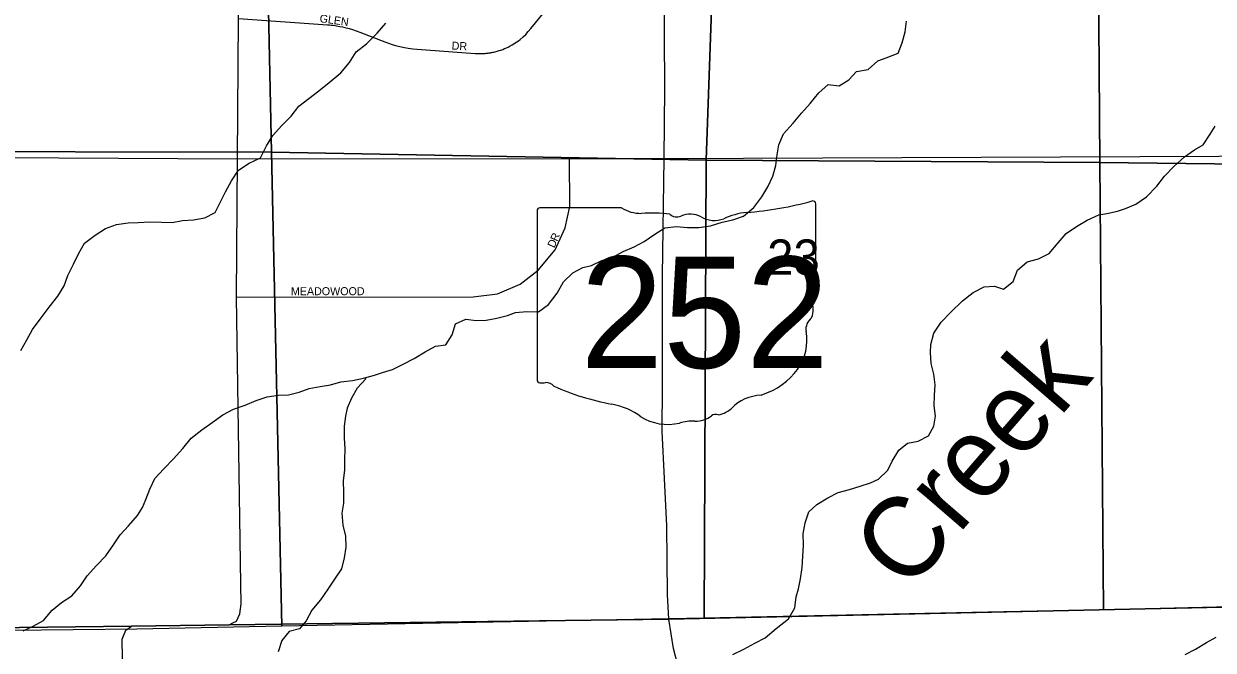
# Model space of a CAD drawing. Extents: x 1985906 to 2277390, y 930619 to 1324581.
# Drawn here: x 2122467 to 2129900, y 1165952 to 1169867 of the extents above; entities that cross this region are included whole.
import ezdxf

# ---------------------------------------------------------------- set-up
doc = ezdxf.new("R2010")
doc.units = 0
for name, color, linetype in [('GM_X_County_Road', 7, 'Continuous'), ('GM_X_Minor_River', 7, 'Continuous'), ('GM_X_Minor_River_Text', 7, 'Continuous'), ('GM_X_Section', 7, 'Continuous'), ('GM_X_Section_Text', 7, 'Continuous'), ('GM_X_State_Location', 7, 'Continuous'), ('GM_X_State_Route', 7, 'Continuous'), ('GM_X_State_Shield', 7, 'Continuous'), ('GM_X_Township', 7, 'Continuous'), ('GM_X_Township_Subdivision', 7, 'Continuous'), ('GM_X_Township_Subdivision_Text', 7, 'Continuous')]:
    doc.layers.add(name, color=color, linetype=linetype)

msp = doc.modelspace()

# ---------------------------------------------------------------- linework, layer by layer
at = {"layer": 'GM_X_County_Road'}
for points in [[(2123773.2, 1166122.9), (2123795.2, 1166134.3), (2123816, 1166178.8), (2123824.9, 1166242.7), (2123823.4, 1166364.4), (2123796, 1168158.8), (2123801.3, 1169024), (2123808.5, 1169900.6), (2123825, 1171925.5), (2123846.5, 1174524.1), (2123892.6, 1176168.6), (2123891.6, 1176327.9), (2123890.5, 1176487.3), (2123883.7, 1177498.1), (2123886.6, 1178763.4), (2123908.1, 1179926.8)], [(2126468.2, 1169024.7), (2130925.8, 1169045), (2133946.9, 1169053.5), (2134006.9, 1169053.8), (2134067, 1169046.1), (2134113.1, 1169038.3), (2134159.1, 1169042.6), (2134249, 1169053.1), (2134387, 1169067.9), (2134454.9, 1169084.3), (2134620.8, 1169105.3), (2134894.7, 1169138.9), (2135028.6, 1169159.7), (2135074.6, 1169161.9), (2135120.7, 1169156.2), (2135164.8, 1169146.4)], [(2118591.2, 1169053.3), (2123801.3, 1169024), (2125876.3, 1169024.6), (2126468.2, 1169024.7)], [(2123148.1, 1161009.7), (2123121, 1161186.1), (2123094.8, 1161521), (2123066.4, 1161904), (2123048.2, 1162545.8), (2123045.3, 1163946.1), (2123084.1, 1165902.7), (2123082.1, 1166020.7), (2123104.9, 1166076.4), (2123139.1, 1166103.1), (2123749.2, 1166110.6), (2123773.2, 1166122.9)]]:
    msp.add_lwpolyline(points, dxfattribs=at)
at = {"layer": 'GM_X_Minor_River'}
for points in [[(2122448, 1167824.4), (2122486.4, 1167892.4), (2122520.8, 1167956.5), (2122569.3, 1168020.6), (2122625.8, 1168096.6), (2122678.3, 1168164.6), (2122718.7, 1168228.6), (2122741.1, 1168294.8), (2122777.6, 1168364.9), (2122808, 1168429), (2122846.4, 1168497.1), (2122912.8, 1168546.9), (2122977.2, 1168588.8), (2123045.5, 1168612.5), (2123117.8, 1168624.2), (2123182, 1168625.8), (2123254.2, 1168629.4), (2123326.4, 1168627.1), (2123394.6, 1168624.7), (2123458.8, 1168638.4), (2123527, 1168642), (2123597.3, 1168653.7), (2123661.6, 1168687.5), (2123696, 1168753.6), (2123726.4, 1168817.7), (2123764.9, 1168885.8), (2123807.3, 1168951.8), (2123875.7, 1168995.6), (2123946.1, 1169029.4), (2123982.6, 1169105.5), (2124023, 1169169.6), (2124077.4, 1169229.6), (2124137.9, 1169289.5), (2124186.3, 1169351.5), (2124248.7, 1169401.4), (2124311.2, 1169449.2), (2124375.6, 1169501.1), (2124448.1, 1169561), (2124502.6, 1169625), (2124543, 1169693), (2124607.4, 1169742.9), (2124673.9, 1169808.8), (2124728.4, 1169870.8)], [(2127975.1, 1169816.9), (2127983.5, 1169883.1)], [(2122463.4, 1166072.9), (2122525.7, 1166102.6), (2122590.1, 1166138.4), (2122644.5, 1166202.4), (2122702.9, 1166250.3), (2122767.3, 1166292.1), (2122821.8, 1166354.1), (2122862.2, 1166416.1), (2122920.7, 1166482.1), (2122979.1, 1166542), (2123027.6, 1166610.1), (2123068, 1166674.1), (2123120.5, 1166730.1), (2123176.9, 1166794), (2123209.3, 1166844.1), (2123229.6, 1166894.2), (2123254, 1166958.3), (2123286.4, 1167024.4), (2123340.8, 1167086.4), (2123401.3, 1167148.3), (2123459.8, 1167212.3), (2123512.2, 1167278.3), (2123578.7, 1167330.1), (2123643.1, 1167376), (2123709.5, 1167423.8), (2123777.9, 1167457.6), (2123850.2, 1167483.3), (2123918.5, 1167513.1), (2123986.8, 1167534.8), (2124057.1, 1167546.5), (2124121.3, 1167548.1), (2124187.5, 1167565.8), (2124249.8, 1167587.6), (2124318.1, 1167599.3), (2124382.3, 1167611), (2124448.6, 1167628.7), (2124520.8, 1167638.3), (2124589.1, 1167652), (2124657.4, 1167671.7), (2124707.6, 1167687.5), (2124769.8, 1167707.3), (2124838.2, 1167739), (2124906.5, 1167774.8), (2124974.9, 1167816.6), (2125039.3, 1167852.4), (2125103.5, 1167860.1), (2125143.9, 1167924.2), (2125164.3, 1167992.3), (2125228.7, 1168022.1), (2125292.8, 1168013.7), (2125357, 1168015.4), (2125423.2, 1168027.1), (2125489.5, 1168044.8), (2125539.7, 1168062.6), (2125609.9, 1168068.2), (2125682.1, 1168067.8), (2125746.5, 1168113.7), (2125799, 1168183.7), (2125839.5, 1168253.8), (2125897.9, 1168311.7), (2125960.3, 1168343.5), (2126014.5, 1168357.3), (2126078.8, 1168387.1), (2126147.1, 1168408.8), (2126211.4, 1168444.6), (2126281.8, 1168472.3), (2126344.1, 1168506.1), (2126410.5, 1168552), (2126472.9, 1168591.8), (2126545.1, 1168599.4), (2126613.3, 1168595), (2126685.5, 1168594.6), (2126757.8, 1168604.3), (2126830.1, 1168628), (2126898.3, 1168641.7), (2126964.6, 1168665.4), (2127029.1, 1168719.3), (2127079.5, 1168785.3), (2127115.9, 1168847.4), (2127148.4, 1168915.5), (2127166.7, 1168981.7), (2127175.1, 1169047.9), (2127185.4, 1169110.1), (2127213.8, 1169180.3), (2127274.3, 1169246.2), (2127326.8, 1169308.2), (2127381.2, 1169368.2), (2127435.7, 1169436.2), (2127494.1, 1169488.1), (2127562.3, 1169479.7), (2127622.6, 1169517.5), (2127671, 1169569.5), (2127743.3, 1169581.1), (2127803.7, 1169635), (2127856, 1169654.8), (2127930.3, 1169684.5), (2127956.7, 1169748.7), (2127975.1, 1169816.9)], [(2126896.9, 1165924.1), (2126965.3, 1165957.8), (2127035.7, 1165995.6), (2127100, 1166029.4), (2127168.5, 1166087.3), (2127245, 1166149.1), (2127285.5, 1166217.2), (2127293.8, 1166285.4), (2127308.1, 1166335.6), (2127320.4, 1166397.8), (2127330.8, 1166468), (2127339.5, 1166608.6), (2127337.9, 1166678.9), (2127350.3, 1166749.1), (2127372.6, 1166817.3), (2127423, 1166863.2), (2127491.4, 1166905), (2127555.7, 1166936.8), (2127626, 1166956.5), (2127694.3, 1166978.2), (2127758.6, 1166997.9), (2127808.9, 1167021.8), (2127865.3, 1167077.7), (2127893.6, 1167133.8), (2127934.1, 1167201.8), (2127988.5, 1167245.7), (2128056.7, 1167259.4), (2128121.1, 1167291.2), (2128153.5, 1167353.3), (2128163.8, 1167415.5), (2128156.1, 1167479.8), (2128158.4, 1167546.1), (2128162.7, 1167610.3), (2128153, 1167676.7), (2128137.3, 1167743), (2128133.7, 1167813.4), (2128135.9, 1167863.6), (2128154.3, 1167933.8), (2128198.8, 1168001.8), (2128259.2, 1168065.8), (2128333.8, 1168135.6), (2128400.2, 1168187.5), (2128468.6, 1168223.3), (2128532.8, 1168226.9), (2128588.9, 1168208.6), (2128649.3, 1168256.4), (2128675.7, 1168326.6), (2128736.1, 1168380.5), (2128808.4, 1168398.2), (2128874.8, 1168431.9), (2128931.2, 1168497.9), (2128981.7, 1168555.9), (2129046.1, 1168599.7), (2129112.4, 1168639.5), (2129184.8, 1168673.3), (2129235, 1168681.1), (2129301.2, 1168696.8), (2129351.5, 1168712.6), (2129415.8, 1168740.3), (2129482.2, 1168786.1), (2129546.7, 1168852.1), (2129595.1, 1168914.1), (2129655.6, 1168978), (2129720.1, 1169035.9), (2129782.5, 1169079.8), (2129836.8, 1169111.6), (2129881.2, 1169177.6), (2129911.6, 1169227.7)], [(2124606, 1167649.9), (2124550.1, 1167589.5), (2124514.3, 1167527.1), (2124486.5, 1167464.8), (2124476.7, 1167414.5), (2124468.9, 1167352.3), (2124469.3, 1167280), (2124473.6, 1167209.7), (2124469.9, 1167143.4), (2124470.2, 1167079.2), (2124462.5, 1167010.8), (2124464.8, 1166938.6), (2124465.1, 1166870.3), (2124453.3, 1166808), (2124459.7, 1166733.7), (2124476.1, 1166665.5), (2124478.4, 1166595.2), (2124468.7, 1166528.9), (2124452.9, 1166460.6), (2124409.1, 1166396.2), (2124367.2, 1166333.8), (2124321.4, 1166267.4), (2124267.5, 1166202.9), (2124231.7, 1166136.5), (2124189.8, 1166086.2), (2124125.6, 1166067.9), (2124079.7, 1166013.5), (2124056, 1165941.1)], [(2129723.9, 1165924.1), (2129789.9, 1165958.4), (2129857.9, 1166000.8), (2129918, 1166033.2)]]:
    msp.add_lwpolyline(points, dxfattribs=at)
at = {"layer": 'GM_X_Section'}
for points in [[(2121549.7, 1171656.3), (2123960.3, 1171627.4), (2124015.2, 1169066), (2121561.1, 1169070)], [(2123960.3, 1171627.4), (2126821.8, 1171608.3), (2126731.2, 1169014.6), (2124015.2, 1169066)], [(2129171.9, 1171621.7), (2129192, 1169001), (2126731.2, 1169014.6), (2126821.8, 1171608.3)], [(2131823.4, 1171622.1), (2131875.7, 1168969.6), (2129192, 1169001), (2129171.9, 1171621.7)], [(2121561.1, 1169070), (2124015.2, 1169066), (2124078.8, 1166101.7), (2123173.5, 1166084), (2121579.2, 1166067.2)], [(2124015.2, 1169066), (2126731.2, 1169014.6), (2126719.3, 1166153.2), (2125842.1, 1166136.1), (2124078.8, 1166101.7)], [(2129192, 1169001), (2129213.5, 1166205.3), (2128590.5, 1166191.6), (2126719.3, 1166153.2), (2126731.2, 1169014.6)], [(2131875.7, 1168969.6), (2131895.7, 1166267.5), (2131245.9, 1166251.3), (2129213.5, 1166205.3), (2129192, 1169001)]]:
    msp.add_lwpolyline(points, close=True, dxfattribs=at)
at = {"layer": 'GM_X_State_Route'}
msp.add_lwpolyline([(2126779.5, 1159191.6), (2126780.9, 1159288.1), (2126777.3, 1160487.2), (2126766.2, 1161913.3), (2126759.1, 1163341.5), (2126740.9, 1163942.1), (2126733.8, 1164177), (2126682.7, 1164950.1), (2126638.5, 1165484.9), (2126581.9, 1165753.5), (2126527.3, 1165963.3), (2126498.2, 1166145), (2126489.5, 1166301.1), (2126485.3, 1166729.2), (2126455.1, 1167321.3), (2126457.3, 1167602.6), (2126459, 1168291.7), (2126468.2, 1169024.7), (2126473.6, 1169462.9), (2126469.4, 1170133.9)], dxfattribs=at)
at = {"layer": 'GM_X_State_Shield'}
for p, q in [((2126202.1, 1168716.2), (2125692.5, 1168716.2)), ((2127415.6, 1168189.7), (2127415.6, 1168742.4)), ((2125675.4, 1168698.1), (2125675.4, 1167641.4)), ((2127415.4, 1168189.8), (2127415.6, 1168189.7))]:
    msp.add_line(p, q, dxfattribs=at)
for centre, major_axis, start_param, end_param in [((2125695.3, 1168700.3), (20.2, 0), 1.712693, 3.28349), ((2126323.5, 1168838.9), (195.5, 0), 4.042523, 4.731795), ((2126795.7, 1170156.8), (1845.5, 0), 4.814394, 5.042369), ((2127396.3, 1168744.7), (19.4, 0), 6.141152, 7.989035), ((2126388.3, 1168123), (702, 0), 1.404758, 1.657858), ((2126547.7, 1168705.8), (56.4, 0), 3.836095, 5.185415), ((2126630.5, 1168583.7), (117.3, 0), 0.950623, 2.079405), ((2126781.9, 1168751.2), (141.1, 0), 4.081561, 5.145723), ((2127031.1, 1168393.5), (371.3, 0), 1.699011, 2.107814), ((2127394.9, 1168187.6), (20.7, 0), 5.05454, 6.418171), ((2127411.1, 1168149.1), (30, 0), 1.883978, 3.671073), ((2127220.4, 1168079.2), (180, 0), 5.934695, 6.695948), ((2127485, 1167958.4), (130.9, 0), 2.387724, 3.262537), ((2126899.1, 1167888.1), (461.6, 0), 5.101752, 6.440018), ((2125695.5, 1167639.1), (20.3, 0), 3.00124, 4.508301), ((2125698.6, 1167747.2), (155.2, 0), 4.665946, 4.897461), ((2125730.3, 1167580.5), (56, 0), 0.519207, 1.627899), ((2126436.9, 1168529.8), (1332.7, 0), 4.195997, 4.488961), ((2127093.7, 1167344.8), (252.8, 0), 1.647645, 2.488434), ((2126039.6, 1167166.7), (417, 0), 0.823519, 1.323587), ((2126773.4, 1167539), (149.1, 0), 4.937069, 5.64225), ((2126490.6, 1167575.2), (264.6, 0), 4.026481, 4.996735), ((2126643.5, 1167209.9), (217.4, 0), 1.495662, 1.94098), ((2126662.8, 1167496.1), (141, 0), 4.691044, 5.507374), ((2126790.3, 1167393.8), (39.7, 0), 1.147584, 2.315152)]:
    msp.add_ellipse(centre, major_axis=major_axis, ratio=0.8, start_param=start_param, end_param=end_param, dxfattribs=at)
at = {"layer": 'GM_X_Township'}
for points in [[(2139611.5, 1172078.9), (2139644.7, 1169748.4), (2139656.8, 1167688.3), (2139668.5, 1166493.7), (2139667, 1166451.3), (2138508.5, 1166420.6), (2137115, 1166387.6), (2131684.3, 1166258.8), (2126498.2, 1166145.1), (2123749.2, 1166110.6), (2123139.1, 1166103.1), (2118586.8, 1166047.8), (2117595.5, 1166039.3), (2113358.2, 1166007.9), (2113371.6, 1168723.2), (2113398.8, 1174226.6)], [(2113093.1, 1145116.7), (2113139.2, 1149689.6), (2113152.8, 1150701.9), (2113157.3, 1151039.7), (2113184.2, 1154330.1), (2113217.3, 1157737.8), (2113243.3, 1159266.8), (2113263, 1160423.4), (2113290.5, 1162037.2), (2113339.2, 1164894), (2113356.1, 1165889.3), (2113358.2, 1166007.9), (2117595.5, 1166039.3), (2118586.8, 1166047.8), (2123139.1, 1166103.1), (2123749.2, 1166110.6), (2126498.2, 1166145.1), (2131684.3, 1166258.8), (2137115, 1166387.6), (2138508.5, 1166420.6), (2139667, 1166451.3), (2139679.7, 1165170.7), (2139697.8, 1163007), (2139715.7, 1160875.4)]]:
    msp.add_lwpolyline(points, dxfattribs=at)
at = {"layer": 'GM_X_Township_Subdivision'}
for points in [[(2123808.5, 1169900.6), (2124364.2, 1169861.6), (2124376.3, 1169860.6), (2124387.9, 1169859.4), (2124400.8, 1169857.8), (2124412.2, 1169856.2), (2124430.1, 1169853.3), (2124441.9, 1169851.1), (2124458.8, 1169847.6), (2124471.9, 1169844.6), (2124498.9, 1169837.6), (2124520, 1169831.4), (2124544.6, 1169823.1), (2124566, 1169815), (2124723.8, 1169754.4), (2124746.6, 1169745.9), (2124768.7, 1169738.4), (2124789.3, 1169732.3), (2124815.6, 1169725.4), (2124845.7, 1169718.8), (2124868.2, 1169714.7), (2124897, 1169710.7), (2124925.6, 1169707.8), (2125286.9, 1169682.5), (2125299.2, 1169681.7), (2125311.3, 1169681.4), (2125323, 1169681.4), (2125336, 1169681.7), (2125343.3, 1169682.1), (2125349, 1169682.6), (2125356.1, 1169683.2), (2125362.3, 1169683.8), (2125368.3, 1169684.5), (2125374.4, 1169685.4), (2125379.4, 1169686.1), (2125382.8, 1169686.7), (2125386.7, 1169687.4), (2125391.7, 1169688.3), (2125398.2, 1169689.6), (2125403.8, 1169690.7), (2125411.3, 1169692.5), (2125424.5, 1169695.9), (2125438.1, 1169699.9), (2125448.7, 1169703.5), (2125460.4, 1169707.7), (2125471.5, 1169712.2), (2125483, 1169717.2), (2125493.8, 1169722.3), (2125506.2, 1169728.7), (2125518.4, 1169735.5), (2125528.1, 1169741.3), (2125538.2, 1169747.8), (2125548.1, 1169754.5), (2125558.2, 1169761.8), (2125568.1, 1169769.6), (2125587.3, 1169786.1), (2125603.4, 1169801.5), (2125619.3, 1169818.9), (2125634.2, 1169837), (2125817.5, 1170063.3)], [(2123796, 1168158.8), (2125274.7, 1168160.5), (2125426.9, 1168179.4), (2125568.7, 1168240.3), (2125680.5, 1168327.2), (2125787.9, 1168454.3), (2125849.3, 1168591.2), (2125878.6, 1168725.8), (2125876.3, 1169024.6)]]:
    msp.add_lwpolyline(points, dxfattribs=at)

# ---------------------------------------------------------------- texts
at = {"layer": 'GM_X_Minor_River_Text'}
msp.add_text('Creek', height=500.22, rotation=49.17206, dxfattribs=at).set_placement((2127991.1, 1166306.3))
at = {"layer": 'GM_X_Section_Text'}
msp.add_text('23', height=221, rotation=0.00001, dxfattribs=at).set_placement((2127112.3, 1168298.4))
at = {"layer": 'GM_X_State_Location'}
for s in ['s', 'r']:
    msp.add_text(s, height=1, dxfattribs=at).set_placement((2126525.9, 1168099.5))
msp.add_text('252', height=1, rotation=0.00001, dxfattribs=at).set_placement((2126172.9, 1168026.7))
at = {"layer": 'GM_X_State_Shield'}
msp.add_text('252', height=696.1, dxfattribs=at).set_placement((2125945.3, 1167715.9))
at = {"layer": 'GM_X_Township_Subdivision_Text'}
for s, rotation, p in [('GLEN', 352.09086, (2124312.9, 1169878.2)), ('DR', 356.98842, (2125139.4, 1169706.6)), ('R', 66.51329, (2125800.3, 1168503.4)), ('D', 65.59584, (2125781.8, 1168462.6)), ('MEADOWOOD', 0.00001, (2124135.7, 1168171))]:
    msp.add_text(s, height=50, rotation=rotation, dxfattribs=at).set_placement(p)

doc.saveas('drawing.dxf')
